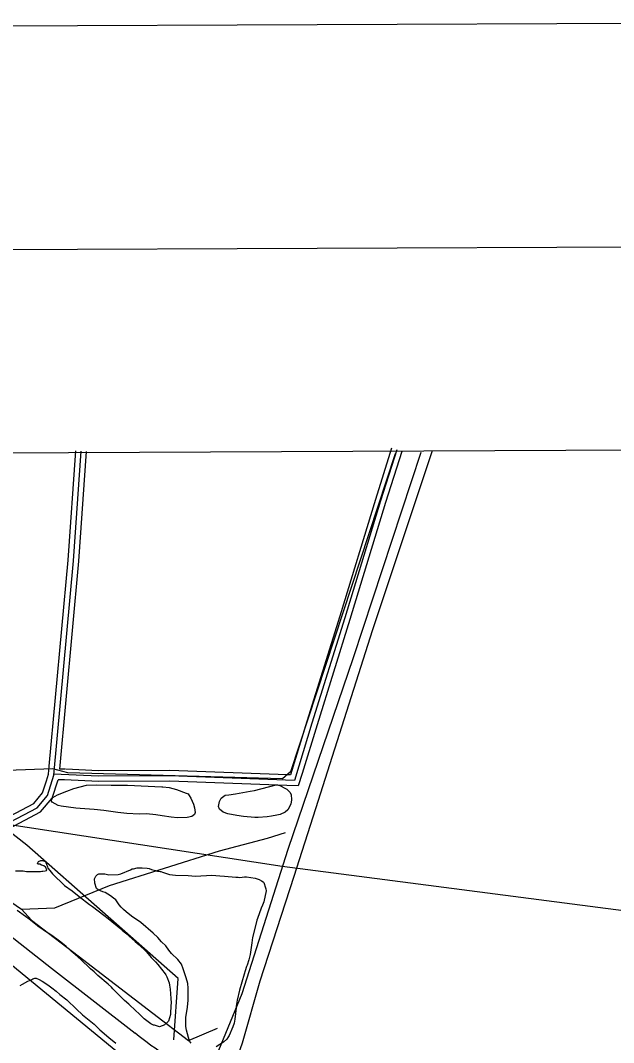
# Model space of a CAD drawing. Extents: x 3419139 to 3457078, y 540382 to 565875.
# Drawn here: x 3452805 to 3454463, y 562436 to 565292 of the extents above; entities that cross this region are included whole.
import ezdxf

# ---------------------------------------------------------------- set-up
doc = ezdxf.new("R2010")
doc.units = 0
for name, color, linetype in [('G-ANNO-NPLT', 7, 'Continuous'), ('V-ANNO-SYMB', 7, 'Continuous'), ('V-GRID-FRAM', 7, 'Continuous'), ('V-ROAD-CNTR', 7, 'Continuous'), ('V-SITE-VEGE', 7, 'Continuous'), ('V-TOPO-SHOR', 7, 'Continuous'), ('V-UTIL-LINE', 7, 'Continuous')]:
    doc.layers.add(name, color=color, linetype=linetype)

msp = doc.modelspace()

# ---------------------------------------------------------------- linework, layer by layer
at = {"layer": 'G-ANNO-NPLT'}
msp.add_lwpolyline([(3419828.1, 540965.3), (3456494.4, 541125.3), (3456389, 565291.7), (3419722.7, 565131.7)], close=True, dxfattribs=at)
at = {"layer": 'V-ANNO-SYMB'}
msp.add_lwpolyline([(3422575.5, 541602.3), (3455658.4, 541746.7), (3455558.4, 564663.1), (3422475.5, 564518.7), (3422575.5, 541602.3)], dxfattribs=at)
at = {"layer": 'V-GRID-FRAM'}
msp.add_lwpolyline([(3423200.9, 563955.1), (3454837.9, 564093.1), (3454925.2, 545910.2), (3423272.3, 545772.1), (3423200.9, 563955.1)], dxfattribs=at)
at = {"layer": 'V-ROAD-CNTR'}
for points in [[(3452719.9, 563023), (3452851.9, 563092.4), (3452880.7, 563126.5), (3452898.6, 563183), (3452953.5, 563782.3), (3452975.1, 564088.2)], [(3452885.9, 563208.3), (3452938.5, 563783.5), (3452960.1, 564089.2)], [(3453856.8, 564092), (3453811.6, 563949.3), (3453711.9, 563623.1), (3453619.8, 563328.6), (3453570.9, 563168.7), (3453222.8, 563181.3), (3453023.6, 563180.5), (3452898.9, 563186.2)], [(3453842.5, 564096.5), (3453797.3, 563953.7), (3453697.6, 563627.5), (3453605.5, 563333), (3453559.9, 563184.1), (3453550.4, 563184.4)], [(3451053.4, 564079.8), (3451514.6, 563721.6), (3451988.8, 563349.5), (3452361, 563061.7), (3452891.9, 562643.8), (3453125.9, 562463)], [(3452915.3, 563200.5), (3452968.4, 563781.1), (3452990.1, 564087.1)], [(3453871.1, 564087.5), (3453825.9, 563944.8), (3453726.2, 563618.6), (3453634.2, 563324.2), (3453592.4, 563187.6)], [(3452878, 563167.6), (3452883.8, 563185.9), (3452885.9, 563208.3)], [(3452930.1, 563199.8), (3452915.3, 563200.5)], [(3453550.3, 563184.4), (3453223, 563196.3), (3453023.9, 563195.5), (3452931.8, 563199.7)], [(3453592.4, 563187.6), (3453581.8, 563153.3), (3453550.2, 563154.4)], [(3452699.5, 562995.3), (3452861.5, 563080.5), (3452894.1, 563119.2), (3452910.4, 563170.7)], [(3452741.2, 563051.2), (3452842.3, 563104.3), (3452867.3, 563133.9), (3452878, 563167.6)], [(3452928.2, 563169.9), (3452910.4, 563170.7)], [(3453550.2, 563154.4), (3453222.6, 563166.3), (3453023.3, 563165.5), (3452928.2, 563169.9)]]:
    msp.add_lwpolyline(points, dxfattribs=at)
msp.add_arc((3454389.4, 564073.4), 2046.8, 231.8839, 238.1051, dxfattribs=at)
at = {"layer": 'V-SITE-VEGE'}
for points in [[(3453104.1, 563155.7), (3453200, 563150.8), (3453202.9, 563150.8), (3453221.4, 563148.5), (3453241.7, 563142.9), (3453268.4, 563132.9), (3453273.6, 563131.1), (3453277.3, 563126.4), (3453281.5, 563118.7), (3453288.7, 563102.6), (3453291.8, 563091.6), (3453293.8, 563079.1), (3453291.7, 563073.5), (3453284.4, 563067.9), (3453270.8, 563065.1), (3453243.9, 563064.4), (3453226.2, 563065.6), (3453201.5, 563069.4), (3453183.7, 563072.8), (3453157.2, 563075), (3453136.9, 563074.7), (3453102.6, 563076.5), (3453077.9, 563078.7), (3453038.4, 563084.4), (3453011.1, 563087.4), (3452972, 563090.5), (3452959.9, 563091.1), (3452918.9, 563096.8), (3452911.1, 563098.9), (3452894.1, 563107.5), (3452891, 563112.6), (3452896.1, 563121.2), (3452908.9, 563128), (3452934.5, 563138.6), (3452954.7, 563145.9), (3452989.9, 563155.2), (3453017.9, 563156), (3453058.8, 563155.4), (3453080.9, 563155.4)], [(3453459.1, 563140.3), (3453520.4, 563155.9), (3453523, 563155.9), (3453530.4, 563154.2), (3453545.6, 563146.3), (3453549.7, 563143.8), (3453558.3, 563136.2), (3453562.1, 563129.2), (3453562.7, 563114.1), (3453560.6, 563102.7), (3453552.7, 563086.3), (3453545.1, 563079.6), (3453531.5, 563073.5), (3453521.6, 563071.5), (3453506.5, 563068.8), (3453494.4, 563066.7), (3453470.1, 563065.3), (3453460.2, 563065.2), (3453428.4, 563068.1), (3453409.6, 563070.4), (3453384.5, 563075.2), (3453372.3, 563080.2), (3453361.8, 563088.5), (3453359.2, 563096.2), (3453361.5, 563110.2), (3453366.2, 563119.1), (3453377.9, 563127.4), (3453387.8, 563128.3), (3453406.2, 563130.7), (3453447, 563138.7)]]:
    msp.add_lwpolyline(points, close=True, dxfattribs=at)
for points in [[(3452791.9, 562915.8), (3452806.4, 562916), (3452813, 562915.7), (3452822.2, 562914.5), (3452827.1, 562914.5), (3452833.7, 562914.2), (3452852.1, 562914.4), (3452855.2, 562914.5), (3452861.3, 562914.6), (3452865.3, 562915.1), (3452867.9, 562915.5), (3452874.5, 562916.1), (3452878, 562916.6), (3452879.3, 562918.3), (3452876.6, 562924.9), (3452875.2, 562926.6), (3452870.4, 562930.1), (3452868.1, 562931.3), (3452864.6, 562932.2), (3452859.3, 562934.3), (3452855.8, 562935.1), (3452853.1, 562936), (3452853.5, 562938.2), (3452854.4, 562940.4), (3452855.7, 562942.2), (3452862.2, 562944.9), (3452864.9, 562944.9), (3452867.1, 562944.5), (3452869.7, 562943.7), (3452874.1, 562942), (3452875.9, 562940.7), (3452876.4, 562938.5), (3452876.9, 562936.3), (3452877.8, 562934.6), (3452880.9, 562927.1)], [(3452880.9, 562927.1), (3452882.3, 562923.6), (3452887.2, 562917.1), (3452894.8, 562908), (3452928.2, 562875.5), (3452949.5, 562860), (3452969.1, 562844.4), (3452997.9, 562821.6), (3453006.8, 562816), (3453038.7, 562791.8), (3453050.7, 562782.7), (3453085.8, 562753.8), (3453089.4, 562750.3), (3453099.6, 562742.1), (3453117.8, 562725.7), (3453126.3, 562718.8), (3453137.4, 562709.3), (3453155.7, 562691.5), (3453161.9, 562684.1), (3453170.8, 562674.1), (3453179.3, 562665.9), (3453182.4, 562662), (3453189.1, 562654.2), (3453210.1, 562628.1), (3453211.5, 562625.5), (3453214.2, 562619.8), (3453220.6, 562602.8), (3453222, 562596.2), (3453223.9, 562585.7), (3453225.6, 562559.4), (3453226, 562556.3), (3453226.6, 562550.1), (3453224.8, 562521.1), (3453224.8, 562518.1), (3453224.4, 562514.5), (3453219, 562496), (3453216.4, 562492.9), (3453207.7, 562486.2), (3453204.6, 562484), (3453201.1, 562482.6), (3453194.1, 562480.7), (3453179.6, 562484.5), (3453177, 562484.9), (3453169.4, 562488.7), (3453151.2, 562502.5), (3453147.2, 562506), (3453136.1, 562517.3), (3453128.1, 562524.6), (3453108.5, 562543.2), (3453096, 562554.1), (3453063.5, 562586.1), (3453059.5, 562590.9), (3453050.2, 562599.1), (3453021.7, 562623.8), (3453011.5, 562633.7), (3453001.3, 562642.4), (3452974.5, 562668.8), (3452966.5, 562675.3), (3452958.5, 562682.2), (3452947, 562691.7), (3452933.2, 562704.3), (3452918.1, 562716.8), (3452903.5, 562727.6), (3452900.3, 562729.7), (3452892.8, 562735.3), (3452872.8, 562748.7), (3452864.9, 562753.8), (3452860.4, 562756.8), (3452855.1, 562760.7), (3452852, 562763.3), (3452848.5, 562765.9), (3452829.4, 562781), (3452819.6, 562788.4), (3452796.1, 562805.6)], [(3453282.2, 562434.9), (3453278.2, 562440.2), (3453269, 562470.8), (3453267.1, 562481.3), (3453267.2, 562501.5), (3453267.1, 562507.2), (3453270, 562523.1), (3453272, 562535.4), (3453273.9, 562554.8), (3453274, 562581.5), (3453274.4, 562588.6), (3453272.9, 562601.7), (3453268.3, 562617.1), (3453260, 562642.4), (3453255, 562655.1), (3453245.6, 562668.1), (3453227.8, 562685.5), (3453220.2, 562694.1), (3453212.1, 562706.8), (3453199.2, 562717.6), (3453189.4, 562729.7), (3453176.5, 562742.3), (3453141.4, 562772.1), (3453115.7, 562789.3), (3453100.5, 562801.9), (3453093, 562808.4), (3453087.2, 562814.4), (3453081, 562820.9), (3453071.5, 562835.3), (3453065.8, 562840.1), (3453057.3, 562846.5), (3453041.8, 562855.5), (3453035.6, 562857.7), (3453022.4, 562862.7), (3453017.5, 562866.6), (3453013.3, 562881.9), (3453013.3, 562885), (3453011.9, 562890.7), (3453011.9, 562893.8), (3453015.7, 562901.3), (3453020.5, 562906.2), (3453024, 562908), (3453041.1, 562907.4), (3453045.1, 562907), (3453052.6, 562905.3), (3453078.5, 562905.7), (3453085.5, 562907.5), (3453113, 562918.9), (3453117.4, 562921.2), (3453121.3, 562922.1), (3453131.4, 562924), (3453136.2, 562924.1), (3453145.4, 562924.6), (3453159.5, 562923.1), (3453164.8, 562922.2), (3453171.8, 562919.7), (3453182.4, 562916.8), (3453188.2, 562915.1), (3453191.7, 562914.7), (3453195.6, 562913.9), (3453197.8, 562913.9), (3453202.7, 562912.2), (3453204.9, 562911.8), (3453205.3, 562911.8), (3453221.7, 562905.5)], [(3453221.7, 562905.5), (3453238.8, 562903.9), (3453274.4, 562902.7), (3453294.7, 562901.6), (3453339.9, 562903.6), (3453362.7, 562901.7), (3453375.5, 562901), (3453407.6, 562898.8), (3453414.2, 562898), (3453418.6, 562897.6), (3453431.7, 562899.6), (3453434.4, 562899.6), (3453437.5, 562899.2), (3453461.7, 562895.1), (3453472.3, 562892.2), (3453479.3, 562888.4), (3453483.3, 562885.3), (3453485.1, 562883.2), (3453490.6, 562868.7), (3453491.1, 562866.1), (3453491.6, 562860.4), (3453485.9, 562829.6)], [(3453485.9, 562829.6), (3453481.6, 562819.9), (3453478.2, 562811.5), (3453468, 562783.2), (3453466.4, 562777.9), (3453462.6, 562762.5), (3453454.3, 562729.9), (3453451.9, 562714.9), (3453447, 562682.3), (3453445.4, 562675.3), (3453443.3, 562667.8), (3453438.7, 562652.8), (3453437.4, 562648.4), (3453433.2, 562636.5), (3453430.2, 562627.2), (3453417.2, 562582.6), (3453411, 562554.9), (3453408.6, 562537.7), (3453408.2, 562533.3), (3453404.7, 562501.6), (3453402.7, 562490.2), (3453399.3, 562480), (3453388.6, 562456.2), (3453386.9, 562453.1), (3453381.8, 562446), (3453372.7, 562437.1), (3453352.2, 562424)], [(3452804.7, 562595.3), (3452811.2, 562599.8), (3452825.6, 562607.4), (3452830.8, 562609.7), (3452837.4, 562612.9), (3452840.4, 562614.7), (3452845.7, 562616.1), (3452849.2, 562616.1), (3452858, 562612.3), (3452866, 562607.6), (3452882, 562597.2), (3452893.5, 562589.1), (3452905, 562580), (3452915.7, 562570.9), (3452935.2, 562555.8), (3452962.4, 562529.4), (3452978.4, 562514.2), (3453010.9, 562487.4), (3453019.3, 562479.2), (3453026.9, 562471.8), (3453052.7, 562450.7), (3453071.8, 562434.2)]]:
    msp.add_lwpolyline(points, dxfattribs=at)
at = {"layer": 'V-TOPO-SHOR'}
for points in [[(3453956.1, 564089.4), (3453789.2, 563589), (3453629.9, 563088.8), (3453569.3, 562900.2), (3453474.5, 562607.7), (3453425.3, 562434.5), (3453398.7, 562361.4), (3453391.2, 562315.3), (3453344.9, 562349.6), (3453360, 562415), (3453424.7, 562572.9), (3453553.6, 562977), (3453735.7, 563512), (3453925.3, 564085.4)], [(3453852.3, 564081.2), (3453560.3, 563192.2), (3453537.3, 563172.9), (3452937.7, 563189.5), (3452895.4, 563200.8), (3452768.6, 563196.4), (3452699.2, 563242.3), (3452337, 563471.3), (3452290.7, 563505.6), (3452275.1, 563567.1), (3452236.3, 563659.1), (3452158.1, 563962.4), (3452177.2, 563981.7), (3452576.5, 564075.7)], [(3452646.8, 562919.2), (3452808.7, 562808.5), (3452901, 562812.7), (3453054.4, 562874.9), (3453361.4, 562972.3), (3453495.8, 563007.5), (3453545.7, 563023.1)], [(3452808.7, 562808.5), (3452835.8, 562777.8), (3452966.9, 562678.5), (3453175.1, 562518), (3453275.4, 562441.6), (3453355.9, 562476.5)], [(3453187.5, 562318.2), (3452651.4, 562757.8), (3452494, 562711), (3452486.5, 562684.1), (3452498.1, 562668.8), (3452498.1, 562653.4), (3452502, 562638)]]:
    msp.add_lwpolyline(points, dxfattribs=at)
at = {"layer": 'V-UTIL-LINE'}
for points in [[(3453234, 562444), (3453246, 562615.6), (3452823.1, 562988.1), (3452046.6, 563593.6), (3451608.5, 563934.1), (3451423.5, 564078.2)], [(3453234, 562444), (3453246, 562615.6), (3452823.1, 562988.1), (3452046.6, 563593.6), (3451608.5, 563934.1), (3451424.2, 564077.7)], [(3452743.7, 563050), (3453536.7, 562929), (3454490.6, 562805.1)]]:
    msp.add_lwpolyline(points, dxfattribs=at)

doc.saveas('drawing.dxf')
